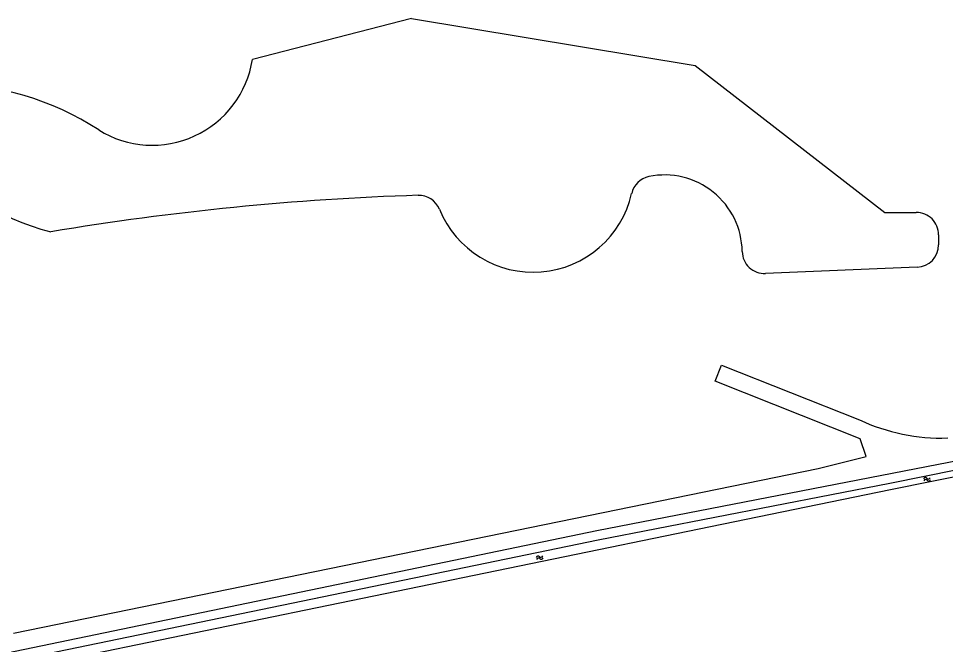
# Model space of a CAD drawing. Extents: x 130998 to 133001, y 398999 to 403002.
# Drawn here: x 131844.9 to 132052.6, y 400709.4 to 400849.6 of the extents above; entities that cross this region are included whole.
import ezdxf

# ---------------------------------------------------------------- set-up
doc = ezdxf.new("R2010")
doc.units = 0
for name, color, linetype in [('gg-knt-onverhard', 7, 'Continuous'), ('gg-kntw-bovenkant insteek waterloop', 7, 'Continuous'), ('gt-grn-groengrens', 7, 'Continuous'), ('gt-grn-weggrens', 7, 'Continuous'), ('gt-symb-watersymbool', 7, 'Continuous')]:
    doc.layers.add(name, color=color, linetype=linetype)

# ---------------------------------------------------------------- blocks, each defined once
blk = doc.blocks.new('gt0-WA')
at = {"layer": 'gt-symb-watersymbool'}
for centre, start, end in [((-0.32, 0.02), 28.0725, 151.9275), ((0.43, 0.42), 208.0725, 331.9275), ((-0.32, -0.43), 28.0725, 151.9275), ((0.43, -0.03), 208.0725, 331.9275)]:
    blk.add_arc(centre, 0.425, start, end, dxfattribs=at)

msp = doc.modelspace()

# ---------------------------------------------------------------- linework, layer by layer
at = {"layer": 'gg-knt-onverhard'}
msp.add_line((132002.45, 400771.88), (132033.37, 400759.64), dxfattribs=at)
for points in [[(132346.21, 400808.72), (132265.07, 400792.82), (132193.17, 400777.57), (132142.64, 400767.46), (131974.55, 400734.8), (131837.98, 400706.54), (131815.25, 400702.57), (131683.72, 400676.07)], [(131843.83, 400711.86), (132024.15, 400748.77), (132034.89, 400751.43), (132033.51, 400755.38), (132001.06, 400768.33)]]:
    msp.add_lwpolyline(points, dxfattribs=at)
msp.add_arc((132051.81, 400799.47), 43.89, 245.1673, 271.7291, dxfattribs=at)
at = {"layer": 'gg-kntw-bovenkant insteek waterloop'}
msp.add_lwpolyline([(132000, 400735.78), (132040.35, 400744.09), (132115.92, 400759.27), (132115.62, 400760.65), (132040.17, 400745.42), (131974.79, 400732.71), (131848.93, 400706.77), (131690.91, 400674.79), (131695.78, 400673.67), (131781.06, 400690.85), (131849.11, 400704.7), (132000, 400735.78)], dxfattribs=at)
at = {"layer": 'gt-grn-groengrens'}
for p, q in [((131932.98, 400849.55), (131897.37, 400840.41)), ((131932.98, 400849.55), (131996.58, 400839.07)), ((131996.58, 400839.07), (132039.04, 400806.12)), ((132039.04, 400806.12), (132046.1, 400806.12)), ((132051.1, 400801.12), (132051.1, 400798.85)), ((132046.31, 400793.86), (132012.31, 400792.42))]:
    msp.add_line(p, q, dxfattribs=at)
for centre, radius, start, end in [((131874.89, 400843.92), 22.74, 238.1632, 351.1214), ((131828.26, 400771.42), 63.47, 56.9193, 90.3089), ((131865.14, 400853.05), 52.88, 216.2083, 255.8146), ((131987.2, 400809.26), 5, 101.685, 167.1921), ((131989.71, 400797.12), 17.39, 0.7493, 101.6829), ((131954.49, 400189.16), 621.12, 91.84748, 99.48076), ((131934.62, 400804.95), 5, 22.1664, 91.833), ((131960.23, 400815.38), 22.65, 202.1508, 347.2133), ((132046.1, 400801.12), 5, 359.9818, 90.0182), ((132046.1, 400798.85), 5, 272.4161, 359.9962), ((132012.1, 400797.42), 5, 180.7384, 272.4251)]:
    msp.add_arc(centre, radius, start, end, dxfattribs=at)
at = {"layer": 'gt-grn-weggrens'}
msp.add_line((132001.06, 400768.33), (132002.45, 400771.88), dxfattribs=at)

# ---------------------------------------------------------------- block references
at = {"layer": 'gt-symb-watersymbool'}
for p, rotation in [((132048.46, 400746.35), 8.74616226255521), ((131961.65, 400728.79), 12.771242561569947)]:
    msp.add_blockref('gt0-WA', p, dxfattribs=dict(at, rotation=rotation))

doc.saveas('drawing.dxf')
